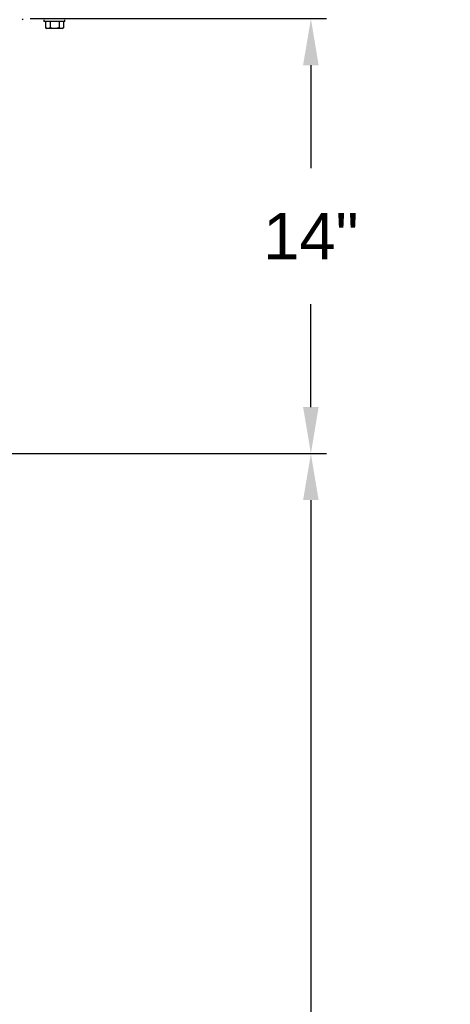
# Model space of a CAD drawing. Header units: inches. Extents: x 218.9 to 312.4, y 214.8 to 247.8.
# Tile 315 of 319: x 284.752 to 285.619, y 241.994 to 243.978. Entities that reach past the tile are written whole.
import ezdxf

# ---------------------------------------------------------------- set-up
doc = ezdxf.new("R2010")
doc.units = ezdxf.units.IN
doc.header["$LTSCALE"] = 0.25
doc.header["$MEASUREMENT"] = 0
doc.layers.add('ANNOTATIONS', color=1, linetype='Continuous')
doc.layers.add('MOTOR LH', color=7, linetype='Continuous')
doc.styles.add('ARIAL', font='arial.ttf', dxfattribs={"height": 0.09375})
doc.dimstyles.new('STANDARD$0', dxfattribs={"dimtxt": 0.09375, "dimasz": 0.09375, "dimexe": 0.03125, "dimexo": 0.046875, "dimgap": 0.09, "dimtad": 0, "dimtih": 1, "dimtoh": 1, "dimdec": 4, "dimzin": 0, "dimdsep": 46, "dimtxsty": 'ARIAL', "dimcen": 0.09, "dimadec": 0, "dimazin": 0, "dimtfac": 1, "dimtdec": 4, "dimtofl": 0, "dimtmove": 0, "dimatfit": 1, "dimfxl": 1, "dimtolj": 1, "dimtzin": 0, "dimarcsym": 0})

# ---------------------------------------------------------------- blocks, each defined once
blk = doc.blocks.new('*D96')
at = {"layer": 'ANNOTATIONS', "color": 0, "lineweight": -2, "transparency": 16777216}
for p, q in [((284.7732, 243.9797), (285.3698, 243.9797)), ((285.3386, 243.8859), (285.3386, 243.6786)), ((285.3386, 243.1972), (285.3386, 243.4045)), ((283.6971, 243.1034), (285.3698, 243.1034))]:
    blk.add_line(p, q, dxfattribs=at)
at = {"layer": 'ANNOTATIONS', "color": 0, "transparency": 16777216}
for points in [[(285.3229, 243.8859), (285.3542, 243.8859), (285.3386, 243.9797)], [(285.3229, 243.1972), (285.3542, 243.1972), (285.3386, 243.1034)]]:
    blk.add_solid(points, dxfattribs=at)
at = {"layer": 'defpoints', "color": 0, "transparency": 16777216}
for p in [(284.7263, 243.9797), (283.6502, 243.1034), (285.3386, 243.1034)]:
    blk.add_point(p, dxfattribs=at)
at = {"layer": 'ANNOTATIONS', "color": 0, "transparency": 16777216, "insert": (285.3386, 243.5415), "char_height": 0.09375, "attachment_point": 5, "style": 'ARIAL'}
blk.add_mtext('\\A1;14"', dxfattribs=at)
blk = doc.blocks.new('*D100')
at = {"layer": 'ANNOTATIONS', "color": 0, "lineweight": -2, "transparency": 16777216}
for p, q in [((283.744, 243.1034), (285.3698, 243.1034)), ((285.3386, 243.0097), (285.3386, 241.8209)), ((285.3386, 240.1972), (285.3386, 241.386)), ((283.7607, 240.1034), (285.3698, 240.1034))]:
    blk.add_line(p, q, dxfattribs=at)
at = {"layer": 'ANNOTATIONS', "color": 0, "transparency": 16777216}
for points in [[(285.3229, 243.0097), (285.3542, 243.0097), (285.3386, 243.1034)], [(285.3229, 240.1972), (285.3542, 240.1972), (285.3386, 240.1034)]]:
    blk.add_solid(points, dxfattribs=at)
at = {"layer": 'defpoints', "color": 0, "transparency": 16777216}
for p in [(283.6971, 243.1034), (283.7139, 240.1034), (285.3386, 240.1034)]:
    blk.add_point(p, dxfattribs=at)
at = {"layer": 'ANNOTATIONS', "color": 0, "transparency": 16777216, "insert": (285.3386, 241.6034), "char_height": 0.09375, "attachment_point": 5, "style": 'ARIAL'}
blk.add_mtext('\\A1;OPENING \\PHEIGHT', dxfattribs=at)

msp = doc.modelspace()

# ---------------------------------------------------------------- hatches: boundary and pattern name
at = {"layer": 'MOTOR LH'}
h = msp.add_hatch(dxfattribs=at)
h.set_pattern_fill('ANSI32', color=256, style=0)
h.set_pattern_definition([(45, (279.8829, 230.26467), (-0.265165, 0.265165), []), (45, (280.05966, 230.26467), (-0.265165, 0.265165), [])])
edge = h.paths.add_edge_path(flags=0)
edge.add_line((284.91587, 244.97967), (284.91587, 243.97967))
edge.add_line((284.91587, 243.97967), (284.72837, 243.97967))
edge.add_line((284.72837, 243.97967), (284.72837, 244.04217))
edge.add_line((284.72837, 244.04217), (284.72631, 244.04217))
edge.add_line((284.72631, 244.04217), (284.72631, 243.97967))
edge.add_arc((284.72837, 243.97967), 0.00206, 180, 270)
edge.add_line((284.72837, 243.97762), (284.91587, 243.97762))
edge.add_arc((284.91587, 243.97967), 0.00206, 270, 360)
edge.add_line((284.91792, 243.97967), (284.91792, 244.97967))
edge.add_arc((284.91587, 244.97967), 0.00206, 0, 90)
edge.add_line((284.91587, 244.98173), (283.66196, 244.98173))
edge.add_arc((283.66196, 244.97967), 0.00206, 90, 180)
edge.add_line((283.6599, 244.97967), (283.6599, 244.8703))
edge.add_line((283.6599, 244.8703), (283.66196, 244.8703))
edge.add_line((283.66196, 244.8703), (283.66196, 244.97967))
edge.add_line((283.66196, 244.97967), (284.91587, 244.97967))

# ---------------------------------------------------------------- linework, layer by layer
for p, q in [((284.80099, 243.97762), (284.80099, 243.97418)), ((284.84324, 243.97418), (284.84324, 243.97762)), ((284.84324, 243.97418), (284.80099, 243.97418)), ((284.80407, 243.9612), (284.80649, 243.95981)), ((284.80408, 243.97418), (284.80408, 243.9612)), ((284.83774, 243.95981), (284.80649, 243.95981)), ((284.81347, 243.9612), (284.80877, 243.95981)), ((284.81347, 243.97418), (284.81347, 243.9612)), ((284.8315, 243.97418), (284.8315, 243.9612)), ((284.84015, 243.9612), (284.83583, 243.95981)), ((284.83774, 243.95981), (284.84016, 243.9612)), ((284.84015, 243.97418), (284.84015, 243.9612))]:
    msp.add_line(p, q, dxfattribs=at)
for points, knots in [([(284.80877, 243.95981), (284.80866, 243.95981), (284.80708, 243.95983), (284.80552, 243.96054), (284.80408, 243.9612)], [0, 0, 0, 0, 0.0702137, 1, 1, 1, 1]), ([(284.82249, 243.95981), (284.82167, 243.95983), (284.81861, 243.9599), (284.81564, 243.96065), (284.81347, 243.9612)], [0, 0, 0, 0, 0.26863064, 1, 1, 1, 1]), ([(284.8315, 243.9612), (284.83075, 243.96099), (284.82781, 243.96017), (284.82475, 243.95996), (284.82249, 243.95981)], [0, 0, 0, 0, 0.25754762, 1, 1, 1, 1]), ([(284.83583, 243.95981), (284.83573, 243.95981), (284.83427, 243.95983), (284.83284, 243.96054), (284.8315, 243.9612)], [0, 0, 0, 0, 0.0702136, 1, 1, 1, 1])]:
    msp.add_open_spline(points, degree=3, knots=knots, dxfattribs=at)

# ---------------------------------------------------------------- dimensions: what is measured, and where the dimension line sits
at = {"layer": 'ANNOTATIONS'}
for base, p1, p2, text, picture, middle in [((285.33857, 243.10342), (284.72631, 243.97967), (283.65024, 243.10342), '14"', '*D96', (285.33857, 243.54155)), ((285.33857, 240.10342), (283.69712, 243.10342), (283.71387, 240.10342), 'OPENING \\PHEIGHT', '*D100', (285.33857, 241.60342))]:
    dim = msp.add_linear_dim(base=base, p1=p1, p2=p2, angle=90, text=text, dimstyle='STANDARD$0', dxfattribs=at)
    dim.commit()
    dim.dimension.update_dxf_attribs({"geometry": picture, "text_midpoint": middle})

doc.saveas('drawing.dxf')
